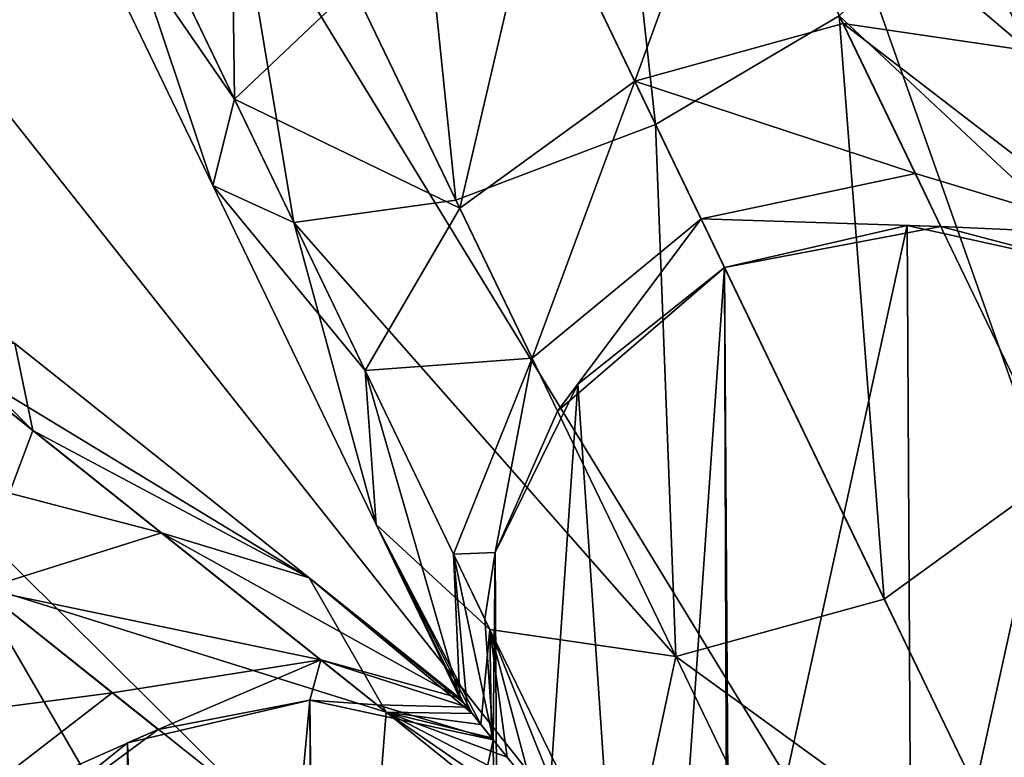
# Model space of a CAD drawing. Header units: millimetres. Extents: x 3 to 496, y 3 to 509.
# Tile 288 of 445: x 241.67 to 246.3, y 262.36 to 265.82. Entities that reach past the tile are written whole.
import ezdxf

# ---------------------------------------------------------------- set-up
doc = ezdxf.new("R2010")
doc.units = ezdxf.units.MM
doc.header["$LTSCALE"] = 25.4
doc.layers.get('0').update_dxf_attribs({"true_color": 0xff5454})

# ---------------------------------------------------------------- blocks, each defined once
blk = doc.blocks.new('FORM-M-9673.STL#1')
at = {"color": 0}
mesh = blk.add_polyface(dxfattribs=at)
corners = [(249.3426, 255.6085, 2.1311), (246.4547, 284.3975, 4.5431), (243.0803, 283.5795, 4.5183)]
mesh.append_faces([[corners[k] for k in face] for face in [(0, 1, 2)]], dxfattribs={"color": 0})
mesh = blk.add_polyface(dxfattribs=at)
corners = [(249.3426, 255.6085, 2.1311), (243.0803, 283.5795, 4.5183), (239.715, 282.8254, 4.4765)]
mesh.append_faces([[corners[k] for k in face] for face in [(0, 1, 2)]], dxfattribs={"color": 0})
mesh = blk.add_polyface(dxfattribs=at)
corners = [(249.3426, 255.6085, 2.1311), (239.715, 282.8254, 4.4765), (236.9986, 281.241, 4.4014)]
mesh.append_faces([[corners[k] for k in face] for face in [(0, 1, 2)]], dxfattribs={"color": 0})
mesh = blk.add_polyface(dxfattribs=at)
corners = [(249.3426, 255.6085, 2.1311), (236.9986, 281.241, 4.4014), (234.2496, 280.2934, 4.5431)]
mesh.append_faces([[corners[k] for k in face] for face in [(0, 1, 2)]], dxfattribs={"color": 0})
mesh = blk.add_polyface(dxfattribs=at)
corners = [(249.3426, 255.6085, 2.1311), (234.2496, 280.2934, 4.5431), (231.5643, 278.0924, 4.5183)]
mesh.append_faces([[corners[k] for k in face] for face in [(0, 1, 2)]], dxfattribs={"color": 0})
mesh = blk.add_polyface(dxfattribs=at)
corners = [(249.3426, 255.6085, 2.1311), (231.5643, 278.0924, 4.5183), (228.8594, 275.9528, 4.4765)]
mesh.append_faces([[corners[k] for k in face] for face in [(0, 1, 2)]], dxfattribs={"color": 0})
mesh = blk.add_polyface(dxfattribs=at)
corners = [(249.3426, 255.6085, 2.1311), (228.8594, 275.9528, 4.4765), (225.953, 274.261, 4.605)]
mesh.append_faces([[corners[k] for k in face] for face in [(0, 1, 2)]], dxfattribs={"color": 0})
mesh = blk.add_polyface(dxfattribs=at)
corners = [(249.3426, 255.6085, 2.1311), (225.953, 274.261, 4.605), (225.0339, 271.3002, 4.5431)]
mesh.append_faces([[corners[k] for k in face] for face in [(0, 1, 2)]], dxfattribs={"color": 0})
mesh = blk.add_polyface(dxfattribs=at)
corners = [(249.3426, 255.6085, 2.1311), (225.0339, 271.3002, 4.5431), (223.5694, 268.1521, 4.5183)]
mesh.append_faces([[corners[k] for k in face] for face in [(0, 1, 2)]], dxfattribs={"color": 0})
mesh = blk.add_polyface(dxfattribs=at)
corners = [(244.3306, 268.3207, 4.0234), (244.66, 265.3319, 4.1028), (243.4196, 267.9077, 3.7565), (245.5236, 265.8435, 4.3565)]
mesh.append_faces([[corners[k] for k in face] for face in [(0, 1, 2), (1, 0, 3)]], dxfattribs={"vtx0": -1, "color": 0})
mesh = blk.add_polyface(dxfattribs=at)
corners = [(249.3426, 255.6085, 2.1311), (223.5694, 268.1521, 4.5183), (222.0608, 265.0508, 4.4765)]
mesh.append_faces([[corners[k] for k in face] for face in [(0, 1, 2)]], dxfattribs={"color": 0})
mesh = blk.add_polyface(dxfattribs=at)
corners = [(243.4196, 267.9077, 3.7565), (243.7216, 264.9757, 4.3565), (242.5287, 267.4529, 4.0234), (244.66, 265.3319, 4.1028)]
mesh.append_faces([[corners[k] for k in face] for face in [(0, 1, 2), (1, 0, 3)]], dxfattribs={"vtx0": -1, "color": 0})
mesh = blk.add_polyface(dxfattribs=at)
corners = [(242.5287, 267.4529, 4.0234), (242.9599, 264.8704, 5.0495), (241.8966, 267.0782, 4.7528), (243.7216, 264.9757, 4.3565)]
mesh.append_faces([[corners[k] for k in face] for face in [(0, 1, 2), (1, 0, 3)]], dxfattribs={"vtx0": -1, "color": 0})
mesh = blk.add_polyface(dxfattribs=at)
corners = [(242.6805, 265.4504, 6.9431), (242.6588, 267.1828, 7.4746), (241.9717, 266.9223, 6.7452), (243.2379, 265.9803, 7.6362)]
mesh.append_faces([[corners[k] for k in face] for face in [(0, 1, 2), (1, 0, 3)]], dxfattribs={"vtx0": -1, "color": 0})
mesh = blk.add_polyface(dxfattribs=at)
corners = [(242.5788, 265.0441, 5.9963), (241.8966, 267.0782, 4.7528), (242.9599, 264.8704, 5.0495), (241.6927, 266.884, 5.749)]
mesh.append_faces([[corners[k] for k in face] for face in [(0, 1, 2), (1, 0, 3)]], dxfattribs={"vtx0": -1, "color": 0})
mesh = blk.add_polyface(dxfattribs=at)
corners = [(245.0398, 266.8481, 7.6362), (246.4159, 265.6779, 7.782), (245.8016, 266.9534, 6.9431), (245.5417, 265.806, 8.3215)]
mesh.append_faces([[corners[k] for k in face] for face in [(0, 1, 2), (1, 0, 3)]], dxfattribs={"vtx0": -1, "color": 0})
mesh = blk.add_polyface(dxfattribs=at)
corners = [(246.1826, 266.7797, 5.9963), (246.4159, 265.6779, 7.782), (246.9505, 265.1852, 7.0449), (245.8016, 266.9534, 6.9431)]
mesh.append_faces([[corners[k] for k in face] for face in [(0, 1, 2), (1, 0, 3)]], dxfattribs={"vtx0": -1, "color": 0})
mesh = blk.add_polyface(dxfattribs=at)
corners = [(242.6805, 265.4504, 6.9431), (241.6927, 266.884, 5.749), (242.5788, 265.0441, 5.9963), (241.9717, 266.9223, 6.7452)]
mesh.append_faces([[corners[k] for k in face] for face in [(0, 1, 2), (1, 0, 3)]], dxfattribs={"vtx0": -1, "color": 0})
mesh = blk.add_polyface(dxfattribs=at)
corners = [(244.5621, 265.5352, 8.519), (245.0398, 266.8481, 7.6362), (244.1014, 266.4919, 7.8899), (245.5417, 265.806, 8.3215)]
mesh.append_faces([[corners[k] for k in face] for face in [(0, 1, 2), (1, 0, 3)]], dxfattribs={"vtx0": -1, "color": 0})
mesh = blk.add_polyface(dxfattribs=at)
corners = [(246.0809, 266.3734, 5.0495), (246.9505, 265.1852, 7.0449), (247.0023, 264.4601, 6.3078), (246.1826, 266.7797, 5.9963)]
mesh.append_faces([[corners[k] for k in face] for face in [(0, 1, 2), (1, 0, 3)]], dxfattribs={"vtx0": -1, "color": 0})
mesh = blk.add_polyface(dxfattribs=at)
corners = [(243.7397, 264.9382, 8.3215), (244.1014, 266.4919, 7.8899), (243.2379, 265.9803, 7.6362), (244.5621, 265.5352, 8.519)]
mesh.append_faces([[corners[k] for k in face] for face in [(0, 1, 2), (1, 0, 3)]], dxfattribs={"vtx0": -1, "color": 0})
mesh = blk.add_polyface(dxfattribs=at)
corners = [(245.5236, 265.8435, 4.3565), (247.0023, 264.4601, 6.3078), (246.5574, 263.6967, 5.7682), (246.0809, 266.3734, 5.0495)]
mesh.append_faces([[corners[k] for k in face] for face in [(0, 1, 2), (1, 0, 3)]], dxfattribs={"vtx0": -1, "color": 0})
mesh = blk.add_polyface(dxfattribs=at)
corners = [(243.7397, 264.9382, 8.3215), (242.6805, 265.4504, 6.9431), (243.2948, 264.1748, 7.782), (243.2379, 265.9803, 7.6362)]
mesh.append_faces([[corners[k] for k in face] for face in [(0, 1, 2), (1, 0, 3)]], dxfattribs={"vtx0": -1, "color": 0})
mesh = blk.add_polyface(dxfattribs=at)
corners = [(245.5236, 265.8435, 4.3565), (245.735, 263.0997, 5.5708), (244.66, 265.3319, 4.1028), (246.5574, 263.6967, 5.7682)]
mesh.append_faces([[corners[k] for k in face] for face in [(0, 1, 2), (1, 0, 3)]], dxfattribs={"vtx0": -1, "color": 0})
mesh = blk.add_polyface(dxfattribs=at)
corners = [(244.5621, 265.5352, 8.519), (245.8813, 265.1006, 9.4145), (245.5417, 265.806, 8.3215), (244.8739, 264.8877, 9.5224)]
mesh.append_faces([[corners[k] for k in face] for face in [(0, 1, 2), (1, 0, 3)]], dxfattribs={"vtx0": -1, "color": 0})
mesh = blk.add_polyface(dxfattribs=at)
corners = [(245.5417, 265.806, 8.3215), (246.8316, 264.8145, 9.1198), (246.4159, 265.6779, 7.782), (245.8813, 265.1006, 9.4145)]
mesh.append_faces([[corners[k] for k in face] for face in [(0, 1, 2), (1, 0, 3)]], dxfattribs={"vtx0": -1, "color": 0})
mesh = blk.add_polyface(dxfattribs=at)
corners = [(243.4488, 256.9537, 20.7302), (243.0791, 258.6248, 20.7302), (243.0709, 256.1621, 20.7302), (243.4517, 257.8308, 20.7302), (255.2364, 256.9537, 20.7302), (255.6061, 258.6248, 20.7302), (255.2334, 257.8308, 20.7302), (255.6143, 256.1621, 20.7302), (241.4724, 259.3986, 20.7302), (241.1046, 261.0783, 20.7302), (241.0988, 260.1969, 20.7302), (241.4888, 261.8716, 20.7302), (241.4888, 249.3453, 20.7302), (242.1768, 248.7942, 20.7302), (242.1768, 262.4227, 20.7302), (242.3906, 255.6085, 20.7302), (243.0348, 248.5924, 20.7302), (243.0709, 255.0548, 20.7302), (243.0791, 252.5921, 20.7302), (243.8963, 248.779, 20.7302), (243.9322, 252.3884, 20.7302), (243.906, 247.8976, 20.7302), (244.2937, 247.106, 20.7302), (244.6162, 251.8393, 20.7302), (244.9841, 246.5579, 20.7302), (244.9994, 251.0503, 20.7302), (245.0081, 250.1732, 20.7302), (245.843, 246.3599, 20.7302), (245.8651, 250.3598, 20.7302), (246.7036, 246.5503, 20.7302), (246.7196, 250.1618, 20.7302), (247.3988, 247.0922, 20.7302), (247.4072, 249.6172, 20.7302), (247.79, 246.3024, 20.7302), (247.7956, 248.8308, 20.7302), (248.4828, 245.7574, 20.7302), (248.4868, 249.3708, 20.7302), (249.3426, 245.5631, 20.7302), (249.3426, 249.5631, 20.7302), (250.2024, 245.7574, 20.7302), (250.1984, 249.3708, 20.7302), (250.8896, 248.8308, 20.7302), (250.8952, 246.3024, 20.7302), (251.278, 249.6172, 20.7302), (251.2864, 247.0922, 20.7302), (251.9656, 250.1618, 20.7302), (251.9816, 246.5503, 20.7302), (252.8201, 250.3598, 20.7302), (252.8422, 246.3599, 20.7302), (253.6771, 250.1732, 20.7302), (253.7011, 246.5579, 20.7302), (253.6858, 251.0503, 20.7302), (254.069, 251.8393, 20.7302), (254.3914, 247.106, 20.7302), (254.753, 252.3884, 20.7302), (254.7792, 247.8976, 20.7302), (254.7889, 248.779, 20.7302), (255.6061, 252.5921, 20.7302), (255.6504, 248.5924, 20.7302), (255.6143, 255.0548, 20.7302), (256.2946, 255.6085, 20.7302), (256.5084, 248.7942, 20.7302), (255.2364, 254.2633, 20.7302), (255.2334, 253.3861, 20.7302), (243.4488, 254.2633, 20.7302), (243.4517, 253.3861, 20.7302), (239.5491, 253.3732, 20.7302), (239.9243, 255.0513, 20.7302), (239.5472, 254.2546, 20.7302), (239.9298, 252.5782, 20.7302), (240.6073, 255.6085, 20.7302), (240.6153, 252.024, 20.7302), (241.1046, 250.1386, 20.7302), (241.4724, 251.8184, 20.7302), (241.0988, 251.0201, 20.7302), (239.9243, 256.1656, 20.7302), (239.5491, 257.8438, 20.7302), (239.5472, 256.9623, 20.7302), (239.9298, 258.6388, 20.7302), (240.6153, 259.1929, 20.7302), (243.0348, 262.6246, 20.7302), (243.8963, 262.438, 20.7302), (243.9322, 258.8285, 20.7302), (243.906, 263.3193, 20.7302), (244.2937, 264.111, 20.7302), (244.6162, 259.3777, 20.7302), (244.9841, 264.659, 20.7302), (244.9994, 260.1667, 20.7302), (245.0081, 261.0438, 20.7302), (245.843, 264.8571, 20.7302), (245.8651, 260.8571, 20.7302), (246.7036, 264.6666, 20.7302), (246.7196, 261.0551, 20.7302), (247.3988, 264.1247, 20.7302), (247.4072, 261.5997, 20.7302), (247.79, 264.9146, 20.7302), (247.7956, 262.3862, 20.7302), (248.4828, 265.4596, 20.7302), (248.4868, 261.8461, 20.7302), (249.3426, 265.6538, 20.7302), (249.3426, 261.6538, 20.7302), (250.1984, 261.8461, 20.7302), (250.2024, 265.4596, 20.7302), (250.8896, 262.3862, 20.7302), (250.8952, 264.9146, 20.7302), (251.278, 261.5997, 20.7302), (251.2864, 264.1247, 20.7302), (251.9656, 261.0551, 20.7302), (251.9816, 264.6666, 20.7302), (252.8201, 260.8571, 20.7302), (252.8422, 264.8571, 20.7302), (253.6771, 261.0438, 20.7302), (253.7011, 264.659, 20.7302), (253.6858, 260.1667, 20.7302), (254.069, 259.3777, 20.7302), (254.3914, 264.111, 20.7302), (254.753, 258.8285, 20.7302), (254.7792, 263.3193, 20.7302), (254.7889, 262.438, 20.7302), (255.6504, 262.6246, 20.7302), (256.5084, 262.4227, 20.7302), (257.1964, 249.3453, 20.7302), (257.1964, 261.8716, 20.7302), (257.2128, 251.8184, 20.7302), (257.5805, 250.1386, 20.7302), (257.5864, 251.0201, 20.7302), (258.0699, 252.024, 20.7302), (257.2128, 259.3986, 20.7302), (258.0699, 259.1929, 20.7302), (258.0778, 255.6085, 20.7302), (258.7554, 252.5782, 20.7302), (258.7609, 255.0513, 20.7302), (259.1361, 253.3732, 20.7302), (259.138, 254.2546, 20.7302), (258.7554, 258.6388, 20.7302), (258.7609, 256.1656, 20.7302), (259.1361, 257.8438, 20.7302), (259.138, 256.9623, 20.7302), (257.5805, 261.0783, 20.7302), (257.5864, 260.1969, 20.7302)]
mesh.append_faces([[corners[k] for k in face] for face in [(1, 0, 3), (4, 5, 6), (8, 9, 10), (57, 62, 63), (64, 18, 65), (66, 67, 68), (72, 73, 74), (75, 76, 77), (123, 124, 125), (131, 132, 133), (136, 135, 137), (138, 127, 139)]], dxfattribs={"vtx0": -1, "color": 0})
mesh.append_faces([[corners[k] for k in face] for face in [(0, 1, 2), (9, 8, 11), (11, 13, 14), (15, 16, 17), (18, 19, 20), (20, 22, 23), (23, 24, 25), (25, 24, 26), (26, 27, 28), (28, 29, 30), (30, 31, 32), (32, 33, 34), (34, 35, 36), (36, 37, 38), (38, 39, 40), (40, 39, 41), (41, 42, 43), (43, 44, 45), (45, 46, 47), (47, 48, 49), (49, 50, 51), (51, 50, 52), (52, 53, 54), (54, 56, 57), (59, 58, 60), (62, 57, 59), (67, 69, 70), (76, 75, 78), (78, 70, 79), (79, 73, 8), (80, 1, 81), (81, 82, 83), (83, 82, 84), (84, 85, 86), (86, 88, 89), (89, 90, 91), (91, 92, 93), (93, 94, 95), (95, 96, 97), (97, 98, 99), (99, 101, 102), (102, 103, 104), (104, 105, 106), (106, 107, 108), (108, 109, 110), (110, 111, 112), (112, 114, 115), (115, 116, 117), (117, 116, 118), (118, 5, 119), (119, 60, 120), (120, 121, 122), (126, 127, 123), (127, 126, 128), (129, 130, 131), (134, 135, 136), (122, 127, 138)]], dxfattribs={"vtx0": -1, "vtx1": -1, "color": 0})
mesh.append_faces([[corners[k] for k in face] for face in [(11, 8, 12), (14, 13, 15), (17, 16, 18), (57, 58, 59), (73, 12, 8), (79, 70, 71), (80, 2, 1), (119, 5, 7), (120, 60, 61), (122, 121, 123), (128, 126, 129), (127, 122, 123)]], dxfattribs={"vtx0": -1, "vtx1": -1, "vtx2": -1, "color": 0})
mesh.append_faces([[corners[k] for k in face] for face in [(5, 4, 7), (11, 12, 13), (15, 13, 16), (18, 16, 19), (20, 19, 21), (20, 21, 22), (23, 22, 24), (26, 24, 27), (28, 27, 29), (30, 29, 31), (32, 31, 33), (34, 33, 35), (36, 35, 37), (38, 37, 39), (41, 39, 42), (43, 42, 44), (45, 44, 46), (47, 46, 48), (49, 48, 50), (52, 50, 53), (54, 53, 55), (54, 55, 56), (57, 56, 58), (60, 58, 61), (18, 64, 17), (67, 66, 69), (70, 69, 71), (73, 72, 12), (78, 75, 70), (79, 71, 73), (15, 80, 14), (80, 15, 2), (81, 1, 82), (84, 82, 85), (86, 85, 87), (86, 87, 88), (89, 88, 90), (91, 90, 92), (93, 92, 94), (95, 94, 96), (97, 96, 98), (99, 98, 100), (99, 100, 101), (102, 101, 103), (104, 103, 105), (106, 105, 107), (108, 107, 109), (110, 109, 111), (112, 111, 113), (112, 113, 114), (115, 114, 116), (118, 116, 5), (119, 7, 60), (120, 61, 121), (123, 121, 124), (129, 126, 130), (131, 130, 132), (129, 134, 128), (134, 129, 135)]], dxfattribs={"vtx0": -1, "vtx2": -1, "color": 0})
mesh = blk.add_polyface(dxfattribs=at)
corners = [(240.052, 265.5756, 5.749), (241.7332, 263.8922, 5.0495), (239.8173, 265.42, 4.7528), (241.6486, 264.3023, 5.9963)]
mesh.append_faces([[corners[k] for k in face] for face in [(0, 1, 2), (1, 0, 3)]], dxfattribs={"vtx0": -1, "color": 0})
mesh = blk.add_polyface(dxfattribs=at)
corners = [(244.0794, 264.2329, 9.4145), (244.5621, 265.5352, 8.519), (243.7397, 264.9382, 8.3215), (244.8739, 264.8877, 9.5224)]
mesh.append_faces([[corners[k] for k in face] for face in [(0, 1, 2), (1, 0, 3)]], dxfattribs={"vtx0": -1, "color": 0})
mesh = blk.add_polyface(dxfattribs=at)
corners = [(243.2948, 264.1748, 7.782), (242.5788, 265.0441, 5.9963), (243.3466, 263.4497, 7.0449), (242.6805, 265.4504, 6.9431)]
mesh.append_faces([[corners[k] for k in face] for face in [(0, 1, 2), (1, 0, 3)]], dxfattribs={"vtx0": -1, "color": 0})
mesh = blk.add_polyface(dxfattribs=at)
corners = [(239.8173, 265.42, 4.7528), (241.461, 263.1729, 4.3565), (239.3113, 264.8872, 4.0234), (241.7332, 263.8922, 5.0495)]
mesh.append_faces([[corners[k] for k in face] for face in [(0, 1, 2), (1, 0, 3)]], dxfattribs={"vtx0": -1, "color": 0})
mesh = blk.add_polyface(dxfattribs=at)
corners = [(244.66, 265.3319, 4.1028), (244.7555, 262.8289, 5.7682), (243.7216, 264.9757, 4.3565), (245.735, 263.0997, 5.5708)]
mesh.append_faces([[corners[k] for k in face] for face in [(0, 1, 2), (1, 0, 3)]], dxfattribs={"vtx0": -1, "color": 0})
mesh = blk.add_polyface(dxfattribs=at)
corners = [(244.8739, 264.8877, 9.5224), (246.0013, 264.8515, 10.7302), (245.8813, 265.1006, 9.4145), (244.9841, 264.659, 10.7302)]
mesh.append_faces([[corners[k] for k in face] for face in [(0, 1, 2), (1, 0, 3)]], dxfattribs={"vtx0": -1, "color": 0})
mesh = blk.add_polyface(dxfattribs=at)
corners = [(246.0013, 264.8515, 10.7302), (246.8316, 264.8145, 9.1198), (245.8813, 265.1006, 9.4145)]
mesh.append_faces([[corners[k] for k in face] for face in [(0, 1, 2)]], dxfattribs={"color": 0})
mesh = blk.add_polyface(dxfattribs=at)
corners = [(249.3426, 255.6085, 2.1311), (222.0608, 265.0508, 4.4765), (220.1763, 262.2655, 4.605)]
mesh.append_faces([[corners[k] for k in face] for face in [(0, 1, 2)]], dxfattribs={"color": 0})
mesh = blk.add_polyface(dxfattribs=at)
corners = [(243.3466, 263.4497, 7.0449), (242.9599, 264.8704, 5.0495), (243.8813, 262.9571, 6.3078), (242.5788, 265.0441, 5.9963)]
mesh.append_faces([[corners[k] for k in face] for face in [(0, 1, 2), (1, 0, 3)]], dxfattribs={"vtx0": -1, "color": 0})
mesh = blk.add_polyface(dxfattribs=at)
corners = [(244.7555, 262.8289, 5.7682), (242.9599, 264.8704, 5.0495), (243.7216, 264.9757, 4.3565), (243.8813, 262.9571, 6.3078)]
mesh.append_faces([[corners[k] for k in face] for face in [(0, 1, 2), (1, 0, 3)]], dxfattribs={"vtx0": -1, "color": 0})
mesh = blk.add_polyface(dxfattribs=at)
corners = [(244.0794, 264.2329, 9.4145), (243.2948, 264.1748, 7.782), (243.7106, 263.3115, 9.1198), (243.7397, 264.9382, 8.3215)]
mesh.append_faces([[corners[k] for k in face] for face in [(0, 1, 2), (1, 0, 3)]], dxfattribs={"vtx0": -1, "color": 0})
mesh = blk.add_polyface(dxfattribs=at)
corners = [(244.1994, 263.9837, 10.7302), (244.8739, 264.8877, 9.5224), (244.0794, 264.2329, 9.4145), (244.9841, 264.659, 10.7302)]
mesh.append_faces([[corners[k] for k in face] for face in [(0, 1, 2), (1, 0, 3)]], dxfattribs={"vtx0": -1, "color": 0})
mesh = blk.add_polyface(dxfattribs=at)
corners = [(245.843, 264.8571, 20.7302), (244.9841, 264.659, 10.7302), (244.9841, 264.659, 20.7302)]
mesh.append_faces([[corners[k] for k in face] for face in [(0, 1, 2)]], dxfattribs={"color": 0})
mesh = blk.add_polyface(dxfattribs=at)
corners = [(245.843, 264.8571, 20.7302), (246.0013, 264.8515, 10.7302), (244.9841, 264.659, 10.7302)]
mesh.append_faces([[corners[k] for k in face] for face in [(0, 1, 2)]], dxfattribs={"color": 0})
mesh = blk.add_polyface(dxfattribs=at)
corners = [(246.7036, 264.6666, 20.7302), (246.0013, 264.8515, 10.7302), (245.843, 264.8571, 20.7302)]
mesh.append_faces([[corners[k] for k in face] for face in [(0, 1, 2)]], dxfattribs={"color": 0})
mesh = blk.add_polyface(dxfattribs=at)
corners = [(246.7036, 264.6666, 10.7302), (246.8316, 264.8145, 9.1198), (246.0013, 264.8515, 10.7302)]
mesh.append_faces([[corners[k] for k in face] for face in [(0, 1, 2)]], dxfattribs={"color": 0})
mesh = blk.add_polyface(dxfattribs=at)
corners = [(246.7036, 264.6666, 20.7302), (246.7036, 264.6666, 10.7302), (246.0013, 264.8515, 10.7302)]
mesh.append_faces([[corners[k] for k in face] for face in [(0, 1, 2)]], dxfattribs={"color": 0})
mesh = blk.add_polyface(dxfattribs=at)
corners = [(244.9841, 264.659, 20.7302), (244.1994, 263.9837, 10.7302), (244.2937, 264.111, 20.7302)]
mesh.append_faces([[corners[k] for k in face] for face in [(0, 1, 2)]], dxfattribs={"color": 0})
mesh = blk.add_polyface(dxfattribs=at)
corners = [(244.9841, 264.659, 20.7302), (244.9841, 264.659, 10.7302), (244.1994, 263.9837, 10.7302)]
mesh.append_faces([[corners[k] for k in face] for face in [(0, 1, 2)]], dxfattribs={"color": 0})
mesh = blk.add_polyface(dxfattribs=at)
corners = [(240.5892, 263.8681, 7.6362), (242.3368, 263.4108, 7.782), (241.2299, 264.2935, 6.9431), (241.4935, 263.1469, 8.3215)]
mesh.append_faces([[corners[k] for k in face] for face in [(0, 1, 2), (1, 0, 3)]], dxfattribs={"vtx0": -1, "color": 0})
mesh = blk.add_polyface(dxfattribs=at)
corners = [(241.2299, 264.2935, 6.9431), (243.0322, 263.1989, 7.0449), (241.6486, 264.3023, 5.9963), (242.3368, 263.4108, 7.782)]
mesh.append_faces([[corners[k] for k in face] for face in [(0, 1, 2), (1, 0, 3)]], dxfattribs={"vtx0": -1, "color": 0})
mesh = blk.add_polyface(dxfattribs=at)
corners = [(241.7332, 263.8922, 5.0495), (243.0322, 263.1989, 7.0449), (243.3935, 262.5681, 6.3078), (241.6486, 264.3023, 5.9963)]
mesh.append_faces([[corners[k] for k in face] for face in [(0, 1, 2), (1, 0, 3)]], dxfattribs={"vtx0": -1, "color": 0})
mesh = blk.add_polyface(dxfattribs=at)
corners = [(244.0794, 264.2329, 9.4145), (243.7106, 263.3115, 9.1198), (243.906, 263.3193, 10.7302)]
mesh.append_faces([[corners[k] for k in face] for face in [(0, 1, 2)]], dxfattribs={"color": 0})
mesh = blk.add_polyface(dxfattribs=at)
corners = [(244.0794, 264.2329, 9.4145), (243.906, 263.3193, 10.7302), (244.1994, 263.9837, 10.7302)]
mesh.append_faces([[corners[k] for k in face] for face in [(0, 1, 2)]], dxfattribs={"color": 0})
mesh = blk.add_polyface(dxfattribs=at)
corners = [(243.2948, 264.1748, 7.782), (243.7404, 262.6334, 8.2515), (243.7106, 263.3115, 9.1198)]
mesh.append_faces([[corners[k] for k in face] for face in [(0, 1, 2)]], dxfattribs={"color": 0})
mesh = blk.add_polyface(dxfattribs=at)
corners = [(243.2948, 264.1748, 7.782), (243.3466, 263.4497, 7.0449), (243.7404, 262.6334, 8.2515)]
mesh.append_faces([[corners[k] for k in face] for face in [(0, 1, 2)]], dxfattribs={"color": 0})
mesh = blk.add_polyface(dxfattribs=at)
corners = [(244.2937, 264.111, 20.7302), (243.906, 263.3193, 10.7302), (243.906, 263.3193, 20.7302)]
mesh.append_faces([[corners[k] for k in face] for face in [(0, 1, 2)]], dxfattribs={"color": 0})
mesh = blk.add_polyface(dxfattribs=at)
corners = [(244.2937, 264.111, 20.7302), (244.1994, 263.9837, 10.7302), (243.906, 263.3193, 10.7302)]
mesh.append_faces([[corners[k] for k in face] for face in [(0, 1, 2)]], dxfattribs={"color": 0})
mesh = blk.add_polyface(dxfattribs=at)
corners = [(241.461, 263.1729, 4.3565), (243.3935, 262.5681, 6.3078), (243.3239, 261.6873, 5.7682), (241.7332, 263.8922, 5.0495)]
mesh.append_faces([[corners[k] for k in face] for face in [(0, 1, 2), (1, 0, 3)]], dxfattribs={"vtx0": -1, "color": 0})
mesh = blk.add_polyface(dxfattribs=at)
corners = [(246.5574, 263.6967, 5.7682), (246.4626, 261.5888, 7.912), (245.735, 263.0997, 5.5708), (247.2571, 262.2437, 8.0199)]
mesh.append_faces([[corners[k] for k in face] for face in [(0, 1, 2), (1, 0, 3)]], dxfattribs={"vtx0": -1, "color": 0})
mesh = blk.add_polyface(dxfattribs=at)
corners = [(243.3466, 263.4497, 7.0449), (243.8388, 262.51, 7.6975), (243.7984, 262.5607, 7.7561)]
mesh.append_faces([[corners[k] for k in face] for face in [(0, 1, 2)]], dxfattribs={"color": 0})
mesh = blk.add_polyface(dxfattribs=at)
corners = [(243.3466, 263.4497, 7.0449), (243.8813, 262.9571, 6.3078), (243.8388, 262.51, 7.6975)]
mesh.append_faces([[corners[k] for k in face] for face in [(0, 1, 2)]], dxfattribs={"color": 0})
mesh = blk.add_polyface(dxfattribs=at)
corners = [(243.3466, 263.4497, 7.0449), (243.7572, 262.6123, 7.8914), (243.7404, 262.6334, 8.2515)]
mesh.append_faces([[corners[k] for k in face] for face in [(0, 1, 2)]], dxfattribs={"color": 0})
mesh = blk.add_polyface(dxfattribs=at)
corners = [(243.3466, 263.4497, 7.0449), (243.7984, 262.5607, 7.7561), (243.7572, 262.6123, 7.8914)]
mesh.append_faces([[corners[k] for k in face] for face in [(0, 1, 2)]], dxfattribs={"color": 0})
mesh = blk.add_polyface(dxfattribs=at)
corners = [(241.4935, 263.1469, 8.3215), (243.0859, 262.8134, 9.1198), (242.3368, 263.4108, 7.782), (242.1056, 262.6588, 9.4145)]
mesh.append_faces([[corners[k] for k in face] for face in [(0, 1, 2), (1, 0, 3)]], dxfattribs={"vtx0": -1, "color": 0})
mesh = blk.add_polyface(dxfattribs=at)
corners = [(243.7404, 262.6334, 8.2515), (243.0322, 263.1989, 7.0449), (242.3368, 263.4108, 7.782)]
mesh.append_faces([[corners[k] for k in face] for face in [(0, 1, 2)]], dxfattribs={"color": 0})
mesh = blk.add_polyface(dxfattribs=at)
corners = [(243.0859, 262.8134, 9.1198), (243.7404, 262.6334, 8.2515), (242.3368, 263.4108, 7.782)]
mesh.append_faces([[corners[k] for k in face] for face in [(0, 1, 2)]], dxfattribs={"color": 0})
mesh = blk.add_polyface(dxfattribs=at)
corners = [(243.906, 263.3193, 10.7302), (243.7106, 263.3115, 9.1198), (243.8575, 263.0065, 10.7302)]
mesh.append_faces([[corners[k] for k in face] for face in [(0, 1, 2)]], dxfattribs={"color": 0})
mesh = blk.add_polyface(dxfattribs=at)
corners = [(243.7106, 263.3115, 9.1198), (243.7404, 262.6334, 8.2515), (243.7738, 262.5915, 8.7304)]
mesh.append_faces([[corners[k] for k in face] for face in [(0, 1, 2)]], dxfattribs={"color": 0})
mesh = blk.add_polyface(dxfattribs=at)
corners = [(243.7106, 263.3115, 9.1198), (243.7738, 262.5915, 8.7304), (243.8963, 262.438, 10.7302)]
mesh.append_faces([[corners[k] for k in face] for face in [(0, 1, 2)]], dxfattribs={"color": 0})
mesh = blk.add_polyface(dxfattribs=at)
corners = [(243.7106, 263.3115, 9.1198), (243.8963, 262.438, 10.7302), (243.8575, 263.0065, 10.7302)]
mesh.append_faces([[corners[k] for k in face] for face in [(0, 1, 2)]], dxfattribs={"color": 0})
mesh = blk.add_polyface(dxfattribs=at)
corners = [(243.906, 263.3193, 20.7302), (243.8575, 263.0065, 10.7302), (243.8963, 262.438, 20.7302)]
mesh.append_faces([[corners[k] for k in face] for face in [(0, 1, 2)]], dxfattribs={"color": 0})
mesh = blk.add_polyface(dxfattribs=at)
corners = [(243.906, 263.3193, 10.7302), (243.8575, 263.0065, 10.7302), (243.906, 263.3193, 20.7302)]
mesh.append_faces([[corners[k] for k in face] for face in [(0, 1, 2)]], dxfattribs={"color": 0})
mesh = blk.add_polyface(dxfattribs=at)
corners = [(243.7404, 262.6334, 8.2515), (243.7572, 262.6123, 7.8914), (243.0322, 263.1989, 7.0449)]
mesh.append_faces([[corners[k] for k in face] for face in [(0, 1, 2)]], dxfattribs={"color": 0})
mesh = blk.add_polyface(dxfattribs=at)
corners = [(243.7572, 262.6123, 7.8914), (243.7984, 262.5607, 7.7561), (243.0322, 263.1989, 7.0449)]
mesh.append_faces([[corners[k] for k in face] for face in [(0, 1, 2)]], dxfattribs={"color": 0})
mesh = blk.add_polyface(dxfattribs=at)
corners = [(243.0322, 263.1989, 7.0449), (243.7984, 262.5607, 7.7561), (243.3935, 262.5681, 6.3078)]
mesh.append_faces([[corners[k] for k in face] for face in [(0, 1, 2)]], dxfattribs={"color": 0})
mesh = blk.add_polyface(dxfattribs=at)
corners = [(240.7285, 262.478, 8.519), (242.1056, 262.6588, 9.4145), (241.4935, 263.1469, 8.3215), (241.2903, 262.0299, 9.5224)]
mesh.append_faces([[corners[k] for k in face] for face in [(0, 1, 2), (1, 0, 3)]], dxfattribs={"vtx0": -1, "color": 0})
mesh = blk.add_polyface(dxfattribs=at)
corners = [(241.461, 263.1729, 4.3565), (242.842, 260.7925, 5.5708), (240.9049, 262.3373, 4.1028), (243.3239, 261.6873, 5.7682)]
mesh.append_faces([[corners[k] for k in face] for face in [(0, 1, 2), (1, 0, 3)]], dxfattribs={"vtx0": -1, "color": 0})
mesh = blk.add_polyface(dxfattribs=at)
corners = [(246.4626, 261.5888, 7.912), (244.7555, 262.8289, 5.7682), (245.735, 263.0997, 5.5708), (245.4552, 261.3759, 8.0199)]
mesh.append_faces([[corners[k] for k in face] for face in [(0, 1, 2), (1, 0, 3)]], dxfattribs={"vtx0": -1, "color": 0})
mesh = blk.add_polyface(dxfattribs=at)
corners = [(243.8575, 263.0065, 10.7302), (243.8963, 262.438, 10.7302), (243.8963, 262.438, 20.7302)]
mesh.append_faces([[corners[k] for k in face] for face in [(0, 1, 2)]], dxfattribs={"color": 0})
mesh = blk.add_polyface(dxfattribs=at)
corners = [(243.8813, 262.9571, 6.3078), (243.8891, 262.447, 7.6639), (243.8388, 262.51, 7.6975)]
mesh.append_faces([[corners[k] for k in face] for face in [(0, 1, 2)]], dxfattribs={"color": 0})
mesh = blk.add_polyface(dxfattribs=at)
corners = [(244.5077, 261.6712, 8.2713), (243.8813, 262.9571, 6.3078), (244.7555, 262.8289, 5.7682)]
mesh.append_faces([[corners[k] for k in face] for face in [(0, 1, 2)]], dxfattribs={"color": 0})
mesh = blk.add_polyface(dxfattribs=at)
corners = [(244.5077, 261.6712, 8.2713), (244.2843, 261.9514, 7.9068), (243.8813, 262.9571, 6.3078)]
mesh.append_faces([[corners[k] for k in face] for face in [(0, 1, 2)]], dxfattribs={"color": 0})
mesh = blk.add_polyface(dxfattribs=at)
corners = [(244.2843, 261.9514, 7.9068), (244.079, 262.2088, 7.7051), (243.8813, 262.9571, 6.3078)]
mesh.append_faces([[corners[k] for k in face] for face in [(0, 1, 2)]], dxfattribs={"color": 0})
mesh = blk.add_polyface(dxfattribs=at)
corners = [(243.8813, 262.9571, 6.3078), (244.079, 262.2088, 7.7051), (243.9617, 262.3558, 7.6566)]
mesh.append_faces([[corners[k] for k in face] for face in [(0, 1, 2)]], dxfattribs={"color": 0})
mesh = blk.add_polyface(dxfattribs=at)
corners = [(243.8813, 262.9571, 6.3078), (243.9617, 262.3558, 7.6566), (243.8891, 262.447, 7.6639)]
mesh.append_faces([[corners[k] for k in face] for face in [(0, 1, 2)]], dxfattribs={"color": 0})
mesh = blk.add_polyface(dxfattribs=at)
corners = [(242.3218, 262.4864, 10.7302), (243.0859, 262.8134, 9.1198), (242.1056, 262.6588, 9.4145)]
mesh.append_faces([[corners[k] for k in face] for face in [(0, 1, 2)]], dxfattribs={"color": 0})
mesh = blk.add_polyface(dxfattribs=at)
corners = [(243.0348, 262.6246, 10.7302), (243.0859, 262.8134, 9.1198), (242.3218, 262.4864, 10.7302)]
mesh.append_faces([[corners[k] for k in face] for face in [(0, 1, 2)]], dxfattribs={"color": 0})
mesh = blk.add_polyface(dxfattribs=at)
corners = [(243.3506, 262.6023, 10.7302), (243.0859, 262.8134, 9.1198), (243.0348, 262.6246, 10.7302)]
mesh.append_faces([[corners[k] for k in face] for face in [(0, 1, 2)]], dxfattribs={"color": 0})
mesh = blk.add_polyface(dxfattribs=at)
corners = [(243.3506, 262.6023, 10.7302), (243.7738, 262.5915, 8.7304), (243.0859, 262.8134, 9.1198)]
mesh.append_faces([[corners[k] for k in face] for face in [(0, 1, 2)]], dxfattribs={"color": 0})
mesh = blk.add_polyface(dxfattribs=at)
corners = [(243.0859, 262.8134, 9.1198), (243.7738, 262.5915, 8.7304), (243.7404, 262.6334, 8.2515)]
mesh.append_faces([[corners[k] for k in face] for face in [(0, 1, 2)]], dxfattribs={"color": 0})
mesh = blk.add_polyface(dxfattribs=at)
corners = [(244.5077, 261.6712, 8.2713), (244.7555, 262.8289, 5.7682), (245.4552, 261.3759, 8.0199)]
mesh.append_faces([[corners[k] for k in face] for face in [(0, 1, 2)]], dxfattribs={"color": 0})
mesh = blk.add_polyface(dxfattribs=at)
corners = [(241.2903, 262.0299, 9.5224), (242.3218, 262.4864, 10.7302), (242.1056, 262.6588, 9.4145), (241.4888, 261.8716, 10.7302)]
mesh.append_faces([[corners[k] for k in face] for face in [(0, 1, 2), (1, 0, 3)]], dxfattribs={"vtx0": -1, "color": 0})
mesh = blk.add_polyface(dxfattribs=at)
corners = [(243.0348, 262.6246, 20.7302), (242.3218, 262.4864, 10.7302), (242.1768, 262.4227, 20.7302)]
mesh.append_faces([[corners[k] for k in face] for face in [(0, 1, 2)]], dxfattribs={"color": 0})
mesh = blk.add_polyface(dxfattribs=at)
corners = [(243.0348, 262.6246, 20.7302), (243.0348, 262.6246, 10.7302), (242.3218, 262.4864, 10.7302)]
mesh.append_faces([[corners[k] for k in face] for face in [(0, 1, 2)]], dxfattribs={"color": 0})
mesh = blk.add_polyface(dxfattribs=at)
corners = [(243.0348, 262.6246, 20.7302), (243.3506, 262.6023, 10.7302), (243.0348, 262.6246, 10.7302)]
mesh.append_faces([[corners[k] for k in face] for face in [(0, 1, 2)]], dxfattribs={"color": 0})
mesh = blk.add_polyface(dxfattribs=at)
corners = [(243.8963, 262.438, 20.7302), (243.3506, 262.6023, 10.7302), (243.0348, 262.6246, 20.7302)]
mesh.append_faces([[corners[k] for k in face] for face in [(0, 1, 2)]], dxfattribs={"color": 0})
mesh = blk.add_polyface(dxfattribs=at)
corners = [(243.8963, 262.438, 10.7302), (243.7738, 262.5915, 8.7304), (243.3506, 262.6023, 10.7302)]
mesh.append_faces([[corners[k] for k in face] for face in [(0, 1, 2)]], dxfattribs={"color": 0})
mesh = blk.add_polyface(dxfattribs=at)
corners = [(243.8963, 262.438, 20.7302), (243.8963, 262.438, 10.7302), (243.3506, 262.6023, 10.7302)]
mesh.append_faces([[corners[k] for k in face] for face in [(0, 1, 2)]], dxfattribs={"color": 0})
mesh = blk.add_polyface(dxfattribs=at)
corners = [(243.3935, 262.5681, 6.3078), (244.5077, 261.6712, 8.2713), (243.3239, 261.6873, 5.7682)]
mesh.append_faces([[corners[k] for k in face] for face in [(0, 1, 2)]], dxfattribs={"color": 0})
mesh = blk.add_polyface(dxfattribs=at)
corners = [(243.7984, 262.5607, 7.7561), (243.8388, 262.51, 7.6975), (243.3935, 262.5681, 6.3078)]
mesh.append_faces([[corners[k] for k in face] for face in [(0, 1, 2)]], dxfattribs={"color": 0})
mesh = blk.add_polyface(dxfattribs=at)
corners = [(243.3935, 262.5681, 6.3078), (243.8388, 262.51, 7.6975), (243.8891, 262.447, 7.6639)]
mesh.append_faces([[corners[k] for k in face] for face in [(0, 1, 2)]], dxfattribs={"color": 0})
mesh = blk.add_polyface(dxfattribs=at)
corners = [(243.3935, 262.5681, 6.3078), (243.8891, 262.447, 7.6639), (243.9617, 262.3558, 7.6566)]
mesh.append_faces([[corners[k] for k in face] for face in [(0, 1, 2)]], dxfattribs={"color": 0})
mesh = blk.add_polyface(dxfattribs=at)
corners = [(243.3935, 262.5681, 6.3078), (243.9617, 262.3558, 7.6566), (244.079, 262.2088, 7.7051)]
mesh.append_faces([[corners[k] for k in face] for face in [(0, 1, 2)]], dxfattribs={"color": 0})
mesh = blk.add_polyface(dxfattribs=at)
corners = [(243.3935, 262.5681, 6.3078), (244.2843, 261.9514, 7.9068), (244.5077, 261.6712, 8.2713)]
mesh.append_faces([[corners[k] for k in face] for face in [(0, 1, 2)]], dxfattribs={"color": 0})
mesh = blk.add_polyface(dxfattribs=at)
corners = [(243.3935, 262.5681, 6.3078), (244.079, 262.2088, 7.7051), (244.2843, 261.9514, 7.9068)]
mesh.append_faces([[corners[k] for k in face] for face in [(0, 1, 2)]], dxfattribs={"color": 0})
mesh = blk.add_polyface(dxfattribs=at)
corners = [(242.1768, 262.4227, 20.7302), (242.3218, 262.4864, 10.7302), (241.4888, 261.8716, 10.7302)]
mesh.append_faces([[corners[k] for k in face] for face in [(0, 1, 2)]], dxfattribs={"color": 0})
mesh = blk.add_polyface(dxfattribs=at)
corners = [(242.1768, 262.4227, 20.7302), (241.4888, 261.8716, 10.7302), (241.4888, 261.8716, 20.7302)]
mesh.append_faces([[corners[k] for k in face] for face in [(0, 1, 2)]], dxfattribs={"color": 0})

msp = doc.modelspace()

# ---------------------------------------------------------------- block references
at = {"color": 7, "true_color": 0xf9f8f7}
msp.add_blockref('FORM-M-9673.STL#1', (0, 0), dxfattribs=at)

doc.saveas('drawing.dxf')
